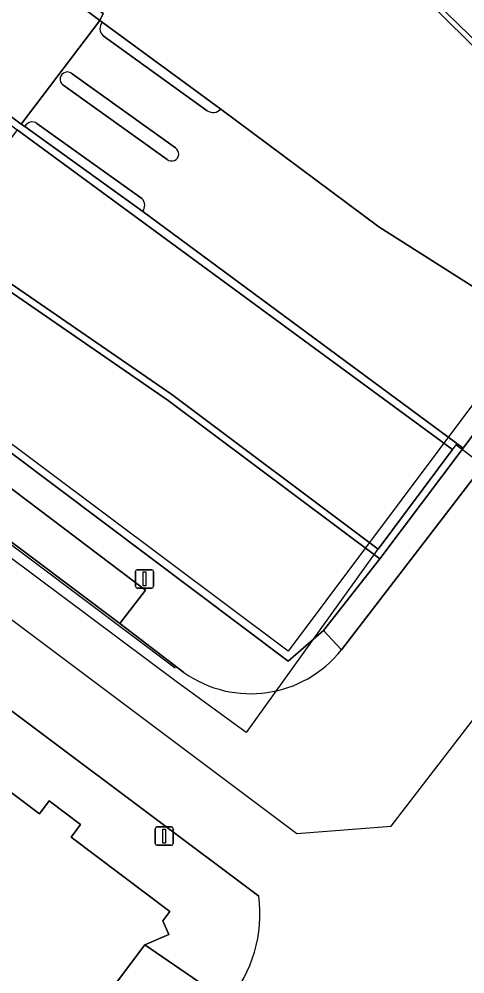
# Model space of a CAD drawing. Extents: x 159716 to 160783, y 383290 to 384031.
# Drawn here: x 160398.1 to 160422.4, y 383782.2 to 383834.3 of the extents above; entities that cross this region are included whole.
import ezdxf

# ---------------------------------------------------------------- set-up
doc = ezdxf.new("R2010")
doc.units = 0
for name, color, linetype in [('IMGEO_Groenvoorziening', 7, 'Continuous'), ('IMGEO_Hek', 7, 'Continuous'), ('IMGEO_Lichtmast', 7, 'Continuous'), ('IMGEO_Lijnafwatering', 7, 'Continuous'), ('IMGEO_Muur', 7, 'Continuous'), ('IMGEO_Pand', 7, 'Continuous'), ('IMGEO_Pand_overbouw', 7, 'Continuous'), ('IMGEO_Pand_vergunning_verleend', 7, 'Continuous'), ('IMGEO_Parkeervlak_open', 7, 'Continuous'), ('IMGEO_Rijbaan_lokaal_gesloten', 7, 'Continuous'), ('IMGEO_Rijbaan_lokaal_open', 7, 'Continuous'), ('IMGEO_Verkeerseiland_open', 7, 'Continuous'), ('IMGEO_Voetpad_open', 7, 'Continuous')]:
    doc.layers.add(name, color=color, linetype=linetype)

msp = doc.modelspace()

# ---------------------------------------------------------------- linework, layer by layer
at = {"layer": 'IMGEO_Groenvoorziening'}
for points in [[(160394.57, 383830.828), (160374.11, 383846.134), (160372.196, 383846.681), (160377.379, 383853.599), (160402.718, 383834.579), (160402.531, 383834.206), (160402.663, 383834.101), (160409.128, 383829.369), (160417.749, 383822.942), (160426.971, 383817.089), (160432.239, 383824.135), (160420.166, 383835.876)], [(160386.301, 383821.771), (160385.019, 383820.123), (160412.812, 383799.243), (160414.737, 383800.9), (160417.805, 383804.82), (160406.251, 383813.46), (160393.534, 383822.234), (160393.765, 383822.513), (160393.473, 383822.769)]]:
    msp.add_lwpolyline(points, dxfattribs=at)
at = {"layer": 'IMGEO_Hek'}
for points in [[(160355.475, 383833.178), (160413.288, 383789.833)], [(160413.288, 383789.833), (160418.423, 383790.239), (160437.283, 383814.733), (160440.696, 383818.695)]]:
    msp.add_lwpolyline(points, dxfattribs=at)
at = {"layer": 'IMGEO_Lichtmast'}
for p, q in [((160404.471, 383803.328), (160404.471, 383804.128)), ((160404.471, 383804.128), (160404.471, 383803.328)), ((160404.571, 383804.228), (160405.361, 383804.228)), ((160405.361, 383804.228), (160404.571, 383804.228)), ((160405.461, 383804.128), (160405.461, 383803.328)), ((160405.461, 383803.328), (160405.461, 383804.128)), ((160405.361, 383803.228), (160404.571, 383803.228)), ((160404.571, 383803.228), (160405.361, 383803.228)), ((160405.548, 383789.286), (160405.548, 383790.086)), ((160405.548, 383790.086), (160405.548, 383789.286)), ((160405.648, 383790.186), (160406.438, 383790.186)), ((160406.438, 383790.186), (160405.648, 383790.186)), ((160406.538, 383790.086), (160406.538, 383789.286)), ((160406.538, 383789.286), (160406.538, 383790.086)), ((160406.438, 383789.186), (160405.648, 383789.186)), ((160405.648, 383789.186), (160406.438, 383789.186))]:
    msp.add_line(p, q, dxfattribs=at)
for points in [[(160404.891, 383804.103), (160405.041, 383804.103), (160405.041, 383803.353), (160404.891, 383803.353), (160404.891, 383804.103)], [(160405.968, 383790.061), (160406.118, 383790.061), (160406.118, 383789.311), (160405.968, 383789.311), (160405.968, 383790.061)]]:
    msp.add_lwpolyline(points, dxfattribs=at)
for centre, start, end in [((160404.571, 383804.128), 90, 180), ((160404.571, 383804.128), 90, 180), ((160405.361, 383804.128), 0, 90), ((160405.361, 383804.128), 360, 90), ((160404.571, 383803.328), 180, 270), ((160404.571, 383803.328), 180, 270), ((160405.361, 383803.328), 270, 0), ((160405.361, 383803.328), 270, 0), ((160405.648, 383790.086), 90, 180), ((160405.648, 383790.086), 90, 180), ((160406.438, 383790.086), 0, 90), ((160406.438, 383790.086), 360, 90), ((160405.648, 383789.286), 180, 270), ((160405.648, 383789.286), 180, 270), ((160406.438, 383789.286), 270, 0), ((160406.438, 383789.286), 270, 0)]:
    msp.add_arc(centre, 0.1, start, end, dxfattribs=at)
at = {"layer": 'IMGEO_Lijnafwatering'}
msp.add_lwpolyline([(160406.632, 383798.856), (160391.52, 383810.213)], dxfattribs=at)
at = {"layer": 'IMGEO_Muur'}
msp.add_lwpolyline([(160417.805, 383804.82), (160422.357, 383810.868), (160404.87, 383823.776), (160398.435, 383828.419), (160398.235, 383828.54), (160374.407, 383846.465), (160372.88, 383846.891), (160377.456, 383852.992), (160402.531, 383834.206), (160402.718, 383834.579), (160377.379, 383853.599), (160372.196, 383846.681), (160374.11, 383846.134), (160394.57, 383830.828), (160398.014, 383828.232), (160421.781, 383810.784), (160417.71, 383805.35), (160406.462, 383813.782), (160393.765, 383822.513), (160393.534, 383822.234), (160406.251, 383813.46)], close=True, dxfattribs=at)
at = {"layer": 'IMGEO_Pand'}
msp.add_lwpolyline([(160391.356, 383796.814), (160384.235, 383787.442), (160380.203, 383781.976), (160395.169, 383770.718), (160404.985, 383783.761), (160406.289, 383784.318), (160405.964, 383785.06), (160406.351, 383785.577), (160400.962, 383789.622), (160401.469, 383790.317), (160399.761, 383791.604), (160399.232, 383790.901), (160393.761, 383795.022), (160394.271, 383795.733), (160392.565, 383797.01), (160392.037, 383796.305)], close=True, dxfattribs=at)
at = {"layer": 'IMGEO_Pand_overbouw'}
msp.add_lwpolyline([(160435.644, 383800.72), (160421.957, 383811.035), (160417.644, 383805.284), (160410.519, 383795.343), (160406.702, 383798.133), (160363.609, 383830.299), (160362.515, 383835.989), (160368.202, 383844.085), (160372.562, 383846.894), (160377.154, 383853.385), (160374.874, 383855.245), (160372.287, 383855.712), (160369.97, 383855.655), (160367.879, 383854.988), (160365.627, 383854.055), (160356.799, 383842.375), (160350.082, 383847.451)], dxfattribs=at)
at = {"layer": 'IMGEO_Pand_vergunning_verleend'}
msp.add_lwpolyline([(160362.934, 383837.123), (160385.245, 383866.918), (160402.874, 383853.705), (160400.876, 383851.024), (160415.528, 383840.103), (160431.302, 383824.497), (160412.798, 383799.786)], close=True, dxfattribs=at)
at = {"layer": 'IMGEO_Parkeervlak_open'}
msp.add_lwpolyline([(160405.029, 383803.116), (160385.608, 383817.79), (160384.176, 383815.896), (160403.623, 383801.29)], close=True, dxfattribs=at)
at = {"layer": 'IMGEO_Rijbaan_lokaal_gesloten'}
for points in [[(160377.456, 383852.992), (160372.88, 383846.891), (160374.407, 383846.465), (160398.235, 383828.54), (160402.531, 383834.206)], [(160406.462, 383813.782), (160417.71, 383805.35), (160421.781, 383810.784), (160398.014, 383828.232), (160393.765, 383822.513)]]:
    msp.add_lwpolyline(points, close=True, dxfattribs=at)
for points in [[(160351.885, 383831.091), (160351.783, 383830.991), (160362.943, 383822.569), (160399.392, 383795.277), (160411.204, 383786.414)], [(160407.12, 383798.618), (160403.623, 383801.29), (160384.176, 383815.896), (160374.384, 383823.264)], [(160440.085, 383816.367), (160440.183, 383816.423), (160433.282, 383823.133), (160430.876, 383819.576), (160415.708, 383799.849)]]:
    msp.add_lwpolyline(points, dxfattribs=at)
for centre, radius, start, end in [((160410.763, 383803.772), 6.312, 234.741, 321.5734), ((160403.929, 383785.439), 7.34, 319.3754, 7.6321)]:
    msp.add_arc(centre, radius, start, end, dxfattribs=at)
at = {"layer": 'IMGEO_Rijbaan_lokaal_open'}
for points in [[(160402.663, 383834.101), (160402.531, 383834.206), (160398.235, 383828.54), (160398.435, 383828.419)], [(160408.39, 383829.277), (160402.705, 383833.37)], [(160401.025, 383831.295), (160406.657, 383827.253)], [(160406.197, 383826.614), (160400.512, 383830.69)], [(160404.87, 383823.776), (160422.357, 383810.868), (160426.971, 383817.089), (160417.749, 383822.942), (160409.128, 383829.369)], [(160399.099, 383828.587), (160404.827, 383824.483)]]:
    msp.add_lwpolyline(points, dxfattribs=at)
for centre, radius, start, end in [((160403.065, 383833.757), 0.529, 139.4686, 227.1081), ((160400.765, 383830.995), 0.397, 49.0966, 230.3119), ((160408.706, 383829.751), 0.57, 236.3713, 317.8405), ((160398.84, 383828.213), 0.454, 55.2986, 153.0985), ((160406.439, 383826.925), 0.394, 232.0932, 56.4084), ((160404.431, 383824.104), 0.548, 323.2477, 43.7132)]:
    msp.add_arc(centre, radius, start, end, dxfattribs=at)
at = {"layer": 'IMGEO_Verkeerseiland_open'}
for points in [[(160409.128, 383829.369), (160402.663, 383834.101)], [(160402.705, 383833.37), (160408.39, 383829.277)], [(160406.657, 383827.253), (160401.025, 383831.295)], [(160400.512, 383830.69), (160406.197, 383826.614)], [(160398.435, 383828.419), (160404.87, 383823.776)], [(160404.827, 383824.483), (160399.099, 383828.587)]]:
    msp.add_lwpolyline(points, dxfattribs=at)
for centre, radius, start, end in [((160403.065, 383833.757), 0.529, 139.4686, 227.1081), ((160400.765, 383830.995), 0.397, 49.0966, 230.3119), ((160408.706, 383829.751), 0.57, 236.3713, 317.8405), ((160398.84, 383828.213), 0.454, 55.2986, 153.0985), ((160406.439, 383826.925), 0.394, 232.0932, 56.4084), ((160404.431, 383824.104), 0.548, 323.2477, 43.7132)]:
    msp.add_arc(centre, radius, start, end, dxfattribs=at)
at = {"layer": 'IMGEO_Voetpad_open'}
for points in [[(160332.65, 383854.601), (160335.792, 383852.249), (160337.177, 383854.098), (160365.392, 383832.971), (160375.798, 383825.142), (160374.384, 383823.264), (160384.176, 383815.896), (160385.608, 383817.79), (160405.029, 383803.116), (160403.623, 383801.29), (160407.12, 383798.618)], [(160415.708, 383799.849), (160414.737, 383800.9), (160412.812, 383799.243), (160385.019, 383820.123), (160378.266, 383825.189), (160342.038, 383852.383)], [(160327.127, 383845.65), (160356.096, 383823.922), (160355.775, 383823.487), (160356.09, 383823.249), (160356.307, 383823.539), (160391.541, 383797.087), (160391.356, 383796.814), (160392.037, 383796.305), (160392.565, 383797.01), (160394.271, 383795.733), (160393.761, 383795.022), (160399.232, 383790.901), (160399.761, 383791.604), (160401.469, 383790.317), (160400.962, 383789.622), (160406.351, 383785.577), (160405.964, 383785.06), (160406.289, 383784.318), (160404.985, 383783.761), (160409.5, 383780.66)], [(160420.166, 383835.876), (160432.239, 383824.135), (160433.282, 383823.133)], [(160411.204, 383786.414), (160399.392, 383795.277), (160362.943, 383822.569)], [(160409.5, 383780.66), (160404.985, 383783.761), (160395.169, 383770.718)]]:
    msp.add_lwpolyline(points, dxfattribs=at)
msp.add_lwpolyline([(160430.876, 383819.576), (160433.282, 383823.133), (160432.239, 383824.135), (160426.971, 383817.089), (160422.357, 383810.868), (160417.805, 383804.82), (160414.737, 383800.9), (160415.708, 383799.849)], close=True, dxfattribs=at)
for centre, radius, start, end in [((160410.763, 383803.772), 6.312, 234.741, 321.5734), ((160403.929, 383785.439), 7.34, 319.3754, 7.6321)]:
    msp.add_arc(centre, radius, start, end, dxfattribs=at)

doc.saveas('drawing.dxf')
